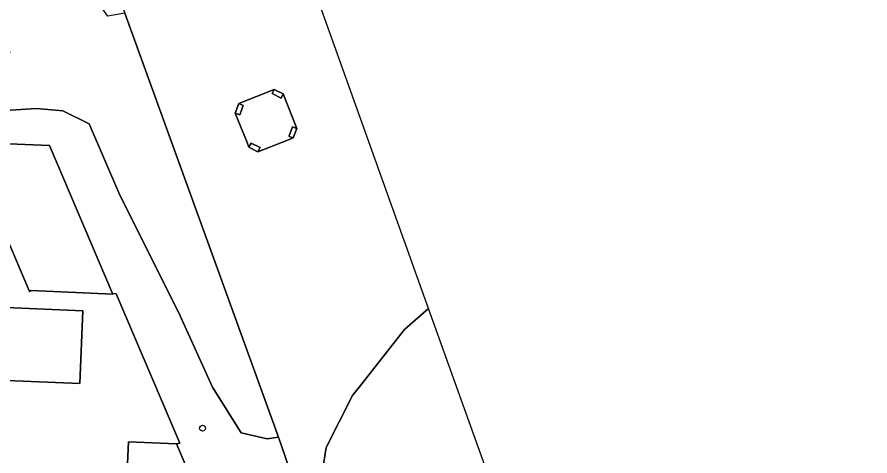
# Model space of a CAD drawing. Extents: x 162989 to 165008, y 383432 to 384338.
# Drawn here: x 164864 to 165006.2, y 383941.1 to 384014.3 of the extents above; entities that cross this region are included whole.
import ezdxf

# ---------------------------------------------------------------- set-up
doc = ezdxf.new("R2010")
doc.units = 0
for name, color, linetype in [('IMGEO_Boom', 7, 'Continuous'), ('IMGEO_Bouwland', 7, 'Continuous'), ('IMGEO_Erf', 7, 'Continuous'), ('IMGEO_Gemengd_bos', 7, 'Continuous'), ('IMGEO_Grasland_overig', 7, 'Continuous'), ('IMGEO_Groenvoorziening', 7, 'Continuous'), ('IMGEO_Hoogspanningsmast', 7, 'Continuous'), ('IMGEO_Pand', 7, 'Continuous')]:
    doc.layers.add(name, color=color, linetype=linetype)

msp = doc.modelspace()

# ---------------------------------------------------------------- linework, layer by layer
at = {"layer": 'IMGEO_Boom'}
msp.add_circle((164894.91, 383945.73), 0.489, dxfattribs=at)
at = {"layer": 'IMGEO_Bouwland'}
msp.add_lwpolyline([(165006.16, 383749.43), (164966.49, 383870.97), (164950.3, 383916.26), (164932.6, 383965.72), (164928.59, 383962.19), (164921.22, 383952.84), (164919.89, 383951.16), (164915.52, 383942.53), (164914.05, 383933.45), (164914.87, 383925.9), (164919.42, 383914.77), (164941.66, 383859.33), (164942.65, 383856.58), (164964.32, 383803.18), (164965.62, 383800.67), (164986.3, 383750), (164989.81, 383741.41), (164996.21, 383744.37), (165006.16, 383749.43)], dxfattribs=at)
at = {"layer": 'IMGEO_Erf'}
msp.add_lwpolyline([(164856.77, 383920.16), (164868.71, 383919.63), (164868.73, 383919.95), (164870.15, 383919.92), (164870.27, 383922.36), (164870.59, 383922.35), (164870.46, 383919.55), (164881.53, 383919.06), (164882.05, 383930.95), (164882.25, 383936.2), (164882.58, 383943.46), (164890.56, 383943.1), (164891.11, 383943.23), (164880.5, 383968.13), (164879.88, 383968.18), (164879.93, 383968.06), (164866.33, 383968.67), (164866.05, 383968.53), (164855.42, 383993.41)], dxfattribs=at)
msp.add_lwpolyline([(164874.97, 383965.33), (164874.46, 383953.17), (164851.39, 383954.15), (164850.61, 383956.33), (164850.2, 383956.37), (164850.61, 383966.35)], close=True, dxfattribs=at)
at = {"layer": 'IMGEO_Gemengd_bos'}
for points in [[(164909.68, 384029.45), (164889.89, 384032.38), (164874.8, 384034.61), (164881.93, 384014.94), (164907.59, 383944.23), (164917.87, 383914.38), (164919.42, 383914.77), (164914.87, 383925.9), (164914.05, 383933.45), (164915.52, 383942.53), (164919.89, 383951.16), (164921.22, 383952.84), (164928.59, 383962.19), (164932.6, 383965.72), (164910.98, 384026.18)], [(164910.64, 383995.71), (164910.03, 383994.14), (164909.52, 383993.94), (164904.13, 383991.82), (164902.63, 383992.58), (164902.32, 383993.37), (164900.35, 383998.29), (164900.96, 383999.86), (164906.86, 384002.24), (164908.36, 384001.48)]]:
    msp.add_lwpolyline(points, close=True, dxfattribs=at)
at = {"layer": 'IMGEO_Grasland_overig'}
msp.add_lwpolyline([(164908.36, 384001.48), (164908, 384000.77), (164906.5, 384001.53), (164906.86, 384002.24), (164900.96, 383999.86), (164901.7, 383999.58), (164901.1, 383998.01), (164900.35, 383998.29), (164902.32, 383993.37), (164902.63, 383992.58), (164902.99, 383993.29), (164904.49, 383992.53), (164904.13, 383991.82), (164909.52, 383993.94), (164910.03, 383994.14), (164909.36, 383994.4), (164909.29, 383994.42), (164909.32, 383994.5), (164909.89, 383996), (164910.64, 383995.71)], close=True, dxfattribs=at)
at = {"layer": 'IMGEO_Groenvoorziening'}
msp.add_lwpolyline([(164907.59, 383944.23), (164881.93, 384014.94), (164879.1, 384014.44), (164868.24, 384029.72), (164856.69, 384022.46), (164861.98, 384010.24), (164862.8, 384008.34), (164843.99, 384009.52), (164843.37, 383999.17), (164859.4, 383998.53), (164867.23, 383999.04), (164871.61, 383998.68), (164875.99, 383996.5), (164880.94, 383984.98), (164891.17, 383964.46), (164896.58, 383952.6), (164901.35, 383944.95), (164905.68, 383943.93)], close=True, dxfattribs=at)
for points in [[(164941.35, 383856.08), (164942.12, 383856.37), (164942.65, 383856.58), (164941.66, 383859.33), (164940.95, 383859.09), (164940.28, 383858.86), (164917.87, 383914.38), (164907.59, 383944.23), (164905.68, 383943.93), (164901.35, 383944.95), (164896.58, 383952.6), (164891.17, 383964.46), (164880.94, 383984.98), (164875.99, 383996.5), (164871.61, 383998.68), (164867.23, 383999.04), (164859.4, 383998.53)], [(164855.82, 383993.45), (164869.4, 383992.88), (164879.88, 383968.18), (164880.5, 383968.13), (164891.11, 383943.23), (164890.56, 383943.1), (164901.2, 383918.23), (164905.61, 383916.04), (164907.13, 383916.06), (164907.04, 383911.77)]]:
    msp.add_lwpolyline(points, dxfattribs=at)
at = {"layer": 'IMGEO_Hoogspanningsmast'}
for points in [[(164906.86, 384002.24), (164906.5, 384001.53), (164908, 384000.77), (164908.36, 384001.48)], [(164900.96, 383999.86), (164900.35, 383998.29), (164901.1, 383998.01), (164901.7, 383999.58)], [(164910.64, 383995.71), (164909.89, 383996), (164909.32, 383994.5), (164909.29, 383994.42), (164909.36, 383994.4), (164910.03, 383994.14)], [(164902.63, 383992.58), (164904.13, 383991.82), (164904.49, 383992.53), (164902.99, 383993.29)]]:
    msp.add_lwpolyline(points, close=True, dxfattribs=at)
at = {"layer": 'IMGEO_Pand'}
for points in [[(164855.42, 383993.41), (164866.05, 383968.53), (164866.33, 383968.67), (164879.93, 383968.06), (164879.88, 383968.18), (164869.4, 383992.88), (164855.82, 383993.45), (164855.75, 383993.55)], [(164851.39, 383954.15), (164874.46, 383953.17), (164874.97, 383965.33), (164850.61, 383966.35), (164850.2, 383956.37), (164850.61, 383956.33)], [(164890.56, 383943.1), (164882.58, 383943.46), (164882.25, 383936.2), (164882.05, 383930.95), (164881.53, 383919.06), (164901.2, 383918.23)]]:
    msp.add_lwpolyline(points, close=True, dxfattribs=at)

doc.saveas('drawing.dxf')
